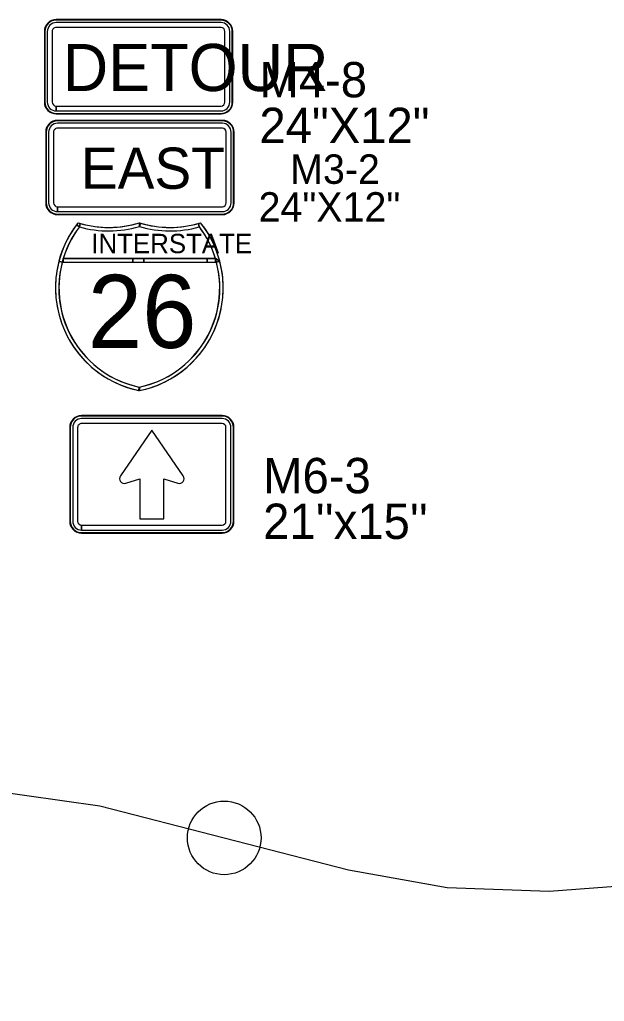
# Model space of a CAD drawing. Extents: x 886234 to 968767, y 455416 to 684046.
# Drawn here: x 912527 to 914018, y 470126 to 472626 of the extents above; entities that cross this region are included whole.
import ezdxf

# ---------------------------------------------------------------- set-up
doc = ezdxf.new("R2010")
doc.units = 0
for name, color, linetype in [('TC DEV SIGN BLACK 239', 7, 'Continuous'), ('TC DEV SIGN BLACK ZERO', 7, 'Continuous'), ('TC DEV SIGN ORANGE', 7, 'Continuous'), ('TC DEV SIGN WHITE', 7, 'Continuous'), ('TC LABEL TEXT', 7, 'Continuous')]:
    doc.layers.add(name, color=color, linetype=linetype)

msp = doc.modelspace()

# ---------------------------------------------------------------- linework, layer by layer
at = {"layer": 'TC DEV SIGN BLACK 239'}
for p, q in [((913044, 472362.2), (912623.9, 472362.2)), ((913044, 472349.7), (912623.9, 472349.7)), ((912601.4, 472339.7), (912601.4, 472159.7)), ((912613.9, 472339.7), (912613.9, 472159.7)), ((913054, 472159.7), (913054, 472339.7)), ((913066.5, 472159.7), (913066.5, 472339.7)), ((912623.9, 472137.2), (912623.9, 472149.7)), ((912624.1, 472149.7), (913044, 472149.7)), ((912624.1, 472149.7), (912624.1, 472137.2)), ((912624.1, 472137.2), (913044, 472137.2)), ((913043.2, 471610.3), (912685.4, 471610.3)), ((913043.2, 471597.6), (912685.4, 471597.6)), ((912662.6, 471587.4), (912662.6, 471348.9)), ((912675.3, 471587.4), (912675.2, 471348.9)), ((913053.3, 471348.9), (913053.3, 471587.4)), ((913066, 471348.9), (913066, 471587.4)), ((912685.4, 471326.1), (912685.4, 471338.7)), ((912685.5, 471338.7), (913043.2, 471338.7)), ((912685.5, 471338.7), (912685.5, 471326.1)), ((912685.5, 471326.1), (913043.2, 471326.1))]:
    msp.add_line(p, q, dxfattribs=at)
for points in [[(912944.4, 471463.9), (912864.3, 471580.6), (912784.3, 471463.9)], [(912944.4, 471463.9), (912864.3, 471580.6), (912784.3, 471463.9)], [(912944.4, 471463.9), (912864.3, 471580.6), (912784.3, 471463.9)], [(912798, 471445.4), (912833.9, 471456.7), (912833.9, 471354.5), (912894.7, 471354.5)], [(912798, 471445.4), (912833.9, 471456.7), (912833.9, 471354.5), (912894.7, 471354.5)], [(912798, 471445.4), (912833.9, 471456.7), (912833.9, 471354.5), (912894.7, 471354.5)], [(912894.7, 471354.5), (912894.7, 471456.7), (912930.6, 471445.4)], [(912894.7, 471354.5), (912894.7, 471456.7), (912930.6, 471445.4)], [(912894.7, 471354.5), (912894.7, 471456.7), (912930.6, 471445.4)]]:
    msp.add_lwpolyline(points, dxfattribs=at)
for centre, start, end in [((912794.3, 471457), 145.5508, 287.601), ((912794.3, 471457), 145.5508, 287.601), ((912794.3, 471457), 145.5508, 287.601), ((912934.3, 471457), 252.399, 34.4492), ((912934.3, 471457), 252.399, 34.4492), ((912934.3, 471457), 252.399, 34.4492)]:
    msp.add_arc(centre, 12.2, start, end, dxfattribs=at)
for centre, major_axis, start_param, end_param in [((912623.9, 472339.7), (22.5, 0), 1.570796, 3.141593), ((912623.9, 472339.7), (10, 0), 1.570796, 3.141593), ((913044, 472339.7), (22.5, 0), 0, 1.570796), ((913044, 472339.7), (10, 0), 0, 1.570796), ((912623.9, 472159.7), (22.5, 0), 3.141593, 4.712389), ((912623.9, 472159.7), (10, 0), 3.141593, 4.712389), ((913044, 472159.7), (22.5, 0), 4.712389, 6.283185), ((913044, 472159.7), (10, 0), 4.712389, 6.283185), ((912685.4, 471587.4), (22.8, 0), 1.570796, 3.141593), ((912685.4, 471587.4), (10.1, 0), 1.570796, 3.141593), ((913043.2, 471587.4), (22.8, 0), 0, 1.570796), ((913043.2, 471587.4), (10.1, 0), 0, 1.570796), ((912685.4, 471348.9), (22.8, 0), 3.141593, 4.712389), ((912685.4, 471348.9), (10.1, 0), 3.141593, 4.712389), ((913043.2, 471348.9), (22.8, 0), 4.712389, 6.283185), ((913043.2, 471348.9), (10.1, 0), 4.712389, 6.283185)]:
    msp.add_ellipse(centre, major_axis=major_axis, ratio=0.999865, start_param=start_param, end_param=end_param, dxfattribs=at)
at = {"layer": 'TC DEV SIGN BLACK ZERO'}
for p, q in [((913040.6, 472626.2), (912620.5, 472626.2)), ((912620.5, 472625), (912620.5, 472625)), ((913040.6, 472625), (912620.5, 472625)), ((913040.6, 472625), (913040.6, 472625)), ((912590.5, 472596.2), (912590.5, 472416.2)), ((912591.8, 472596.2), (912591.8, 472416.2)), ((912591.8, 472596.2), (912591.8, 472596.2)), ((912598, 472596.2), (912598, 472416.2)), ((912610.5, 472596.2), (912610.5, 472416.2)), ((913040.6, 472618.7), (912620.5, 472618.7)), ((913040.6, 472606.2), (912620.5, 472606.2)), ((913050.6, 472416.2), (913050.6, 472596.2)), ((913063.1, 472416.2), (913063.1, 472596.2)), ((913069.3, 472596.2), (913069.3, 472596.2)), ((913069.3, 472416.2), (913069.3, 472596.2)), ((913070.6, 472416.2), (913070.6, 472596.2)), ((912591.8, 472416.2), (912591.8, 472416.2)), ((912620.5, 472393.7), (912620.5, 472406.2)), ((912620.6, 472406.2), (913040.6, 472406.2)), ((912620.6, 472406.2), (912620.6, 472393.7)), ((913069.3, 472416.2), (913069.3, 472416.2)), ((912620.5, 472386.2), (912620.5, 472387.5)), ((912620.5, 472387.5), (912620.5, 472387.5)), ((912620.5, 472387.5), (913040.6, 472387.5)), ((912620.5, 472387.5), (912620.5, 472386.2)), ((912620.5, 472386.2), (913040.6, 472386.2)), ((912620.6, 472393.7), (913040.6, 472393.7)), ((913040.6, 472387.5), (913040.6, 472387.5)), ((913044, 472369.7), (912623.9, 472369.7)), ((912623.9, 472368.4), (912623.9, 472368.4)), ((913044, 472368.4), (912623.9, 472368.4)), ((913044, 472368.4), (913044, 472368.4)), ((912593.9, 472339.7), (912593.9, 472159.7)), ((912595.2, 472339.7), (912595.2, 472159.7)), ((912595.2, 472339.7), (912595.2, 472339.7)), ((913072.8, 472339.7), (913072.8, 472339.7)), ((913072.8, 472159.7), (913072.8, 472339.7)), ((913074, 472159.7), (913074, 472339.7)), ((912595.2, 472159.7), (912595.2, 472159.7)), ((913072.8, 472159.7), (913072.8, 472159.7)), ((912623.9, 472129.7), (912623.9, 472130.9)), ((912623.9, 472130.9), (912623.9, 472130.9)), ((912624, 472130.9), (913044, 472130.9)), ((912624, 472130.9), (912624, 472129.7)), ((912624, 472129.7), (913044, 472129.7)), ((913044, 472130.9), (913044, 472130.9)), ((912679.7, 472098.4), (912682.1, 472107)), ((912832.7, 472099.4), (912832.5, 472108.7)), ((912832.7, 472100.1), (912832.5, 472108.7)), ((912982.9, 472107), (912985.3, 472098.4)), ((912636.1, 472008.6), (913028.9, 472008.6)), ((912636.1, 472008.6), (912638.7, 472008.6)), ((912638.7, 472017.5), (913026.4, 472017.5)), ((912816.2, 472017.5), (912638.7, 472017.5)), ((912638.7, 472008.6), (912816.2, 472008.6)), ((912844.3, 472017.5), (912816.2, 472017.5)), ((912816.2, 472008.6), (912844.3, 472008.6)), ((913005.4, 472017.5), (912844.3, 472017.5)), ((912844.3, 472008.6), (913005.4, 472008.6)), ((913026.4, 472017.5), (913005.4, 472017.5)), ((913005.4, 472008.6), (913026.4, 472008.6)), ((913037.5, 472010.9), (913026.4, 472017.5)), ((913028.7, 472009.3), (913026.4, 472008.6)), ((913026.4, 472008.6), (913028.9, 472008.6)), ((912618.8, 471944.3), (912618.8, 471941.7)), ((913046.3, 471941.6), (913046.3, 471944.4)), ((913043.2, 471617.9), (912685.4, 471617.9)), ((912685.4, 471616.6), (912685.4, 471616.6)), ((913043.2, 471616.6), (912685.4, 471616.6)), ((913043.2, 471616.6), (913043.2, 471616.6)), ((912655, 471587.4), (912655, 471348.9)), ((912656.2, 471587.4), (912656.2, 471348.9)), ((912656.2, 471587.4), (912656.2, 471587.4)), ((913072.3, 471587.4), (913072.3, 471587.4)), ((913072.3, 471348.9), (913072.3, 471587.4)), ((913073.6, 471348.9), (913073.6, 471587.4)), ((912656.2, 471348.9), (912656.2, 471348.9)), ((913072.3, 471348.9), (913072.3, 471348.9)), ((912685.4, 471318.5), (912685.4, 471319.7)), ((912685.4, 471319.7), (912685.4, 471319.7)), ((912685.4, 471319.7), (913043.2, 471319.7)), ((912685.4, 471319.7), (912685.4, 471318.5)), ((912685.4, 471318.5), (913043.2, 471318.5)), ((913043.2, 471319.7), (913043.2, 471319.7))]:
    msp.add_line(p, q, dxfattribs=at)
for points in [[(912672.6, 472103.8), (912679.7, 472098.4)], [(912679.7, 472098.4), (912672.6, 472103.8)], [(912676.4, 472108.7), (912676.4, 472108.7), (912676.3, 472108.7)], [(912682.1, 472107), (912679.7, 472098.4)], [(912832.5, 472099.4), (912832.7, 472100.1)], [(912832.7, 472108.6), (912832.7, 472100.1), (912835.2, 472107.9)], [(912835.2, 472107.9), (912832.7, 472099.4)], [(912985.3, 472098.4), (912982.9, 472107)], [(912988.7, 472108.7), (912988.7, 472108.7), (912988.7, 472108.7)], [(912627.5, 472010.9), (912636.1, 472008.6)], [(912636.1, 472008.6), (912627.5, 472010.9)], [(912638.7, 472017.5), (912638.7, 472008.6)], [(912638.7, 472008.6), (912638.7, 472017.5)], [(912816.2, 472008.6), (912816.2, 472017.5)], [(912816.2, 472017.5), (912816.2, 472008.6)], [(912844.3, 472017.5), (912844.3, 472008.6)], [(912844.3, 472008.6), (912844.3, 472017.5)], [(913005.4, 472008.6), (913005.4, 472017.5)], [(913005.4, 472017.5), (913005.4, 472008.6)], [(913026.4, 472017.5), (913037.5, 472010.9)], [(913026.4, 472008.6), (913026.4, 472017.5)], [(913026.4, 472017.5), (913026.4, 472008.6), (913028.7, 472009.3), (913026.4, 472017.5)], [(913028.9, 472008.6), (913028.7, 472009.3)], [(913037.5, 472010.9), (913028.9, 472008.6)], [(913028.9, 472008.6), (913037.5, 472010.9)], [(912830.7, 471681.6), (912832.5, 471690.3)], [(912832.5, 471690.3), (912832.5, 471681.2)]]:
    msp.add_lwpolyline(points, dxfattribs=at)
for centre, radius, start, end in [((912885.9, 471943), 267.2, 141.6693, 258.4631), ((912885.9, 471943), 267.2, 142.9968, 165.2769), ((912885.9, 471943), 258.3, 142.9968, 258.0595), ((912885.9, 471943), 258.3, 142.9968, 165.2769), ((912885.9, 471943), 267.2, 141.6709, 142.9968), ((912754.4, 472364.2), 267.2, 253.0062, 286.9901), ((912754.4, 472364.2), 267.2, 253.0099, 254.2907), ((912754.4, 472364.2), 276.1, 254.2907, 286.4259), ((912754.4, 472364.2), 276.1, 254.2907, 286.4259), ((912754.4, 472364.2), 267.2, 254.2907, 286.9893), ((912910.6, 472364.2), 267.2, 253.0099, 286.9938), ((912779.1, 471943), 267.2, 281.5369, 38.3307), ((912910.6, 472364.2), 276.1, 253.5741, 285.7093), ((912779.1, 471943), 258.3, 281.9405, 37.0032), ((912910.6, 472364.2), 267.2, 253.0588, 253.6206), ((912910.7, 472363.8), 275.7, 253.5731, 285.7093), ((912910.6, 472364.2), 267.2, 253.6206, 285.7093), ((912910.6, 472364.2), 267.2, 285.7093, 286.9901), ((912779.1, 471943), 258.3, 16.7759, 37.0032), ((912779.1, 471943), 267.2, 14.7231, 38.3291), ((912885.9, 471943), 267.2, 165.2769, 179.7177), ((912884.7, 471942.2), 257.3, 165.0438, 258.3001), ((912885.9, 471943), 258.3, 163.2241, 165.2769), ((912780.3, 471942.2), 257.3, 281.7196, 14.964), ((912779.1, 471943), 258.3, 14.7231, 16.7759), ((912779.1, 471943), 267.2, 0.2997, 14.7231), ((912885.9, 471943), 267.2, 180.2823, 258.0591), ((912779.1, 471943), 267.2, 281.537, 359.7003), ((912779.1, 471943), 258.3, 281.9405, 281.9604)]:
    msp.add_arc(centre, radius, start, end, dxfattribs=at)
for centre, major_axis, start_param, end_param in [((912620.5, 472596.2), (30, 0), 1.570796, 3.141593), ((912620.5, 472596.2), (28.8, 0), 1.570796, 3.141593), ((913040.6, 472596.2), (30, 0), 0, 1.570796), ((913040.6, 472596.2), (28.8, 0), 0, 1.570796), ((912620.5, 472596.2), (22.5, 0), 1.570796, 3.141593), ((912620.5, 472596.2), (10, 0), 1.570796, 3.141593), ((913040.6, 472596.2), (22.5, 0), 0, 1.570796), ((913040.6, 472596.2), (10, 0), 0, 1.570796), ((912620.5, 472416.2), (30, 0), 3.141593, 4.712389), ((912620.5, 472416.2), (28.8, 0), 3.141593, 4.712389), ((912620.5, 472416.2), (22.5, 0), 3.141593, 4.712389), ((912620.5, 472416.2), (10, 0), 3.141593, 4.712389), ((913040.6, 472416.2), (22.5, 0), 4.712389, 6.283185), ((913040.6, 472416.2), (10, 0), 4.712389, 6.283185), ((913040.6, 472416.2), (30, 0), 4.712389, 6.283185), ((913040.6, 472416.2), (28.8, 0), 4.712389, 6.283185), ((912623.9, 472339.7), (30, 0), 1.570796, 3.141593), ((912623.9, 472339.7), (28.8, 0), 1.570796, 3.141593), ((913044, 472339.7), (30, 0), 0, 1.570796), ((913044, 472339.7), (28.8, 0), 0, 1.570796), ((912623.9, 472159.7), (30, 0), 3.141593, 4.712389), ((912623.9, 472159.7), (28.8, 0), 3.141593, 4.712389), ((913044, 472159.7), (30, 0), 4.712389, 6.283185), ((913044, 472159.7), (28.8, 0), 4.712389, 6.283185), ((912685.4, 471587.4), (30.4, 0), 1.570796, 3.141593), ((912685.4, 471587.4), (29.2, 0), 1.570796, 3.141593), ((913043.2, 471587.4), (30.4, 0), 0, 1.570796), ((913043.2, 471587.4), (29.2, 0), 0, 1.570796), ((912685.4, 471348.9), (30.4, 0), 3.141593, 4.712389), ((912685.4, 471348.9), (29.2, 0), 3.141593, 4.712389), ((913043.2, 471348.9), (30.4, 0), 4.712389, 6.283185), ((913043.2, 471348.9), (29.2, 0), 4.712389, 6.283185)]:
    msp.add_ellipse(centre, major_axis=major_axis, ratio=0.999865, start_param=start_param, end_param=end_param, dxfattribs=at)
at = {"layer": 'TC DEV SIGN ORANGE'}
for p, q in [((913040.6, 472626.2), (912620.5, 472626.2)), ((912590.5, 472596.2), (912590.5, 472416.2)), ((913070.6, 472416.2), (913070.6, 472596.2)), ((912620.5, 472386.2), (913040.6, 472386.2))]:
    msp.add_line(p, q, dxfattribs=at)
for centre, start_param, end_param in [((912620.5, 472596.2), 1.570796, 3.141593), ((913040.6, 472596.2), 0, 1.570796), ((912620.5, 472416.2), 3.141593, 4.712389), ((913040.6, 472416.2), 4.712389, 6.283185)]:
    msp.add_ellipse(centre, major_axis=(30, 0), ratio=0.999865, start_param=start_param, end_param=end_param, dxfattribs=at)
at = {"layer": 'TC DEV SIGN WHITE'}
for p, q in [((913044, 472369.7), (912623.9, 472369.7)), ((912593.9, 472339.7), (912593.9, 472159.7)), ((913074, 472159.7), (913074, 472339.7)), ((912623.9, 472129.7), (913044, 472129.7)), ((912832.5, 471681.2), (912832.5, 471690.3)), ((913043.2, 471617.9), (912685.4, 471617.9)), ((912655, 471587.4), (912655, 471348.9)), ((913073.6, 471348.9), (913073.6, 471587.4)), ((912685.4, 471318.5), (913043.2, 471318.5))]:
    msp.add_line(p, q, dxfattribs=at)
msp.add_lwpolyline([(912832.5, 471690.3), (912830.7, 471681.6), (912832.5, 471681.2)], dxfattribs=at)
for centre, start, end in [((912885.9, 471943), 258.458, 258.463), ((912779.1, 471943), 281.5369590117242, 281.53700435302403)]:
    msp.add_arc(centre, 267.2, start, end, dxfattribs=at)
for centre, major_axis, start_param, end_param in [((912623.9, 472339.7), (30, 0), 1.570796, 3.141593), ((913044, 472339.7), (30, 0), 0, 1.570796), ((912623.9, 472159.7), (30, 0), 3.141593, 4.712389), ((913044, 472159.7), (30, 0), 4.712389, 6.283185), ((912685.4, 471587.4), (30.4, 0), 1.570796, 3.141593), ((913043.2, 471587.4), (30.4, 0), 0, 1.570796), ((912685.4, 471348.9), (30.4, 0), 3.141593, 4.712389), ((913043.2, 471348.9), (30.4, 0), 4.712389, 6.283185)]:
    msp.add_ellipse(centre, major_axis=major_axis, ratio=0.999865, start_param=start_param, end_param=end_param, dxfattribs=at)
at = {"layer": 'TC LABEL TEXT'}
msp.add_lwpolyline([(911255.9, 470276.2), (911429, 470420.7), (911573.5, 470488.6), (911805, 470586.2), (911973.5, 470631.3), (912135.4, 470671.4), (912219.9, 470676.6), (912347, 470678.4), (912731.8, 470623.4), (913365.8, 470460.9), (913616.7, 470416), (913877.1, 470406.3), (914283.8, 470436.6), (914409.4, 470437.1), (914625.9, 470447.5), (914828.6, 470438.3), (915003, 470397.9), (915279, 470320), (915454.7, 470262.6), (915634, 470177.3), (915731, 470111.5), (915875.5, 470024.3), (915960.8, 469970.3), (916138.7, 469877.4)], dxfattribs=at)
msp.add_circle((913048.8, 470542.1), 93.8, dxfattribs=at)
msp.add_circle((913048.8, 470542.1), 93.8, dxfattribs=at)

# ---------------------------------------------------------------- texts
at = {"layer": 'TC DEV SIGN BLACK 239'}
msp.add_text('EAST', height=105, rotation=360, dxfattribs=at).set_placement((912683.6, 472195.3))
at = {"layer": 'TC DEV SIGN BLACK ZERO'}
for s, height, p in [('DETOUR', 120, (912637.2, 472444.4)), ('M4-8', 90, (913138.5, 472428.3)), ('24"X12"', 90, (913138.5, 472311.9)), ('INTERSTATE', 49.28, (912710, 472031.4)), ('26', 186.16, (912701.2, 471790)), ('M6-3', 90, (913148, 471419.9)), ("21''x15''", 90, (913148, 471303.5))]:
    msp.add_text(s, height=height, rotation=360, dxfattribs=at).set_placement(p)
at = {"layer": 'TC LABEL TEXT'}
for s, p in [('M3-2', (913216.9, 472208)), ('24"X12"', (913136.4, 472111.7))]:
    msp.add_text(s, height=75, dxfattribs=at).set_placement(p)

doc.saveas('drawing.dxf')
